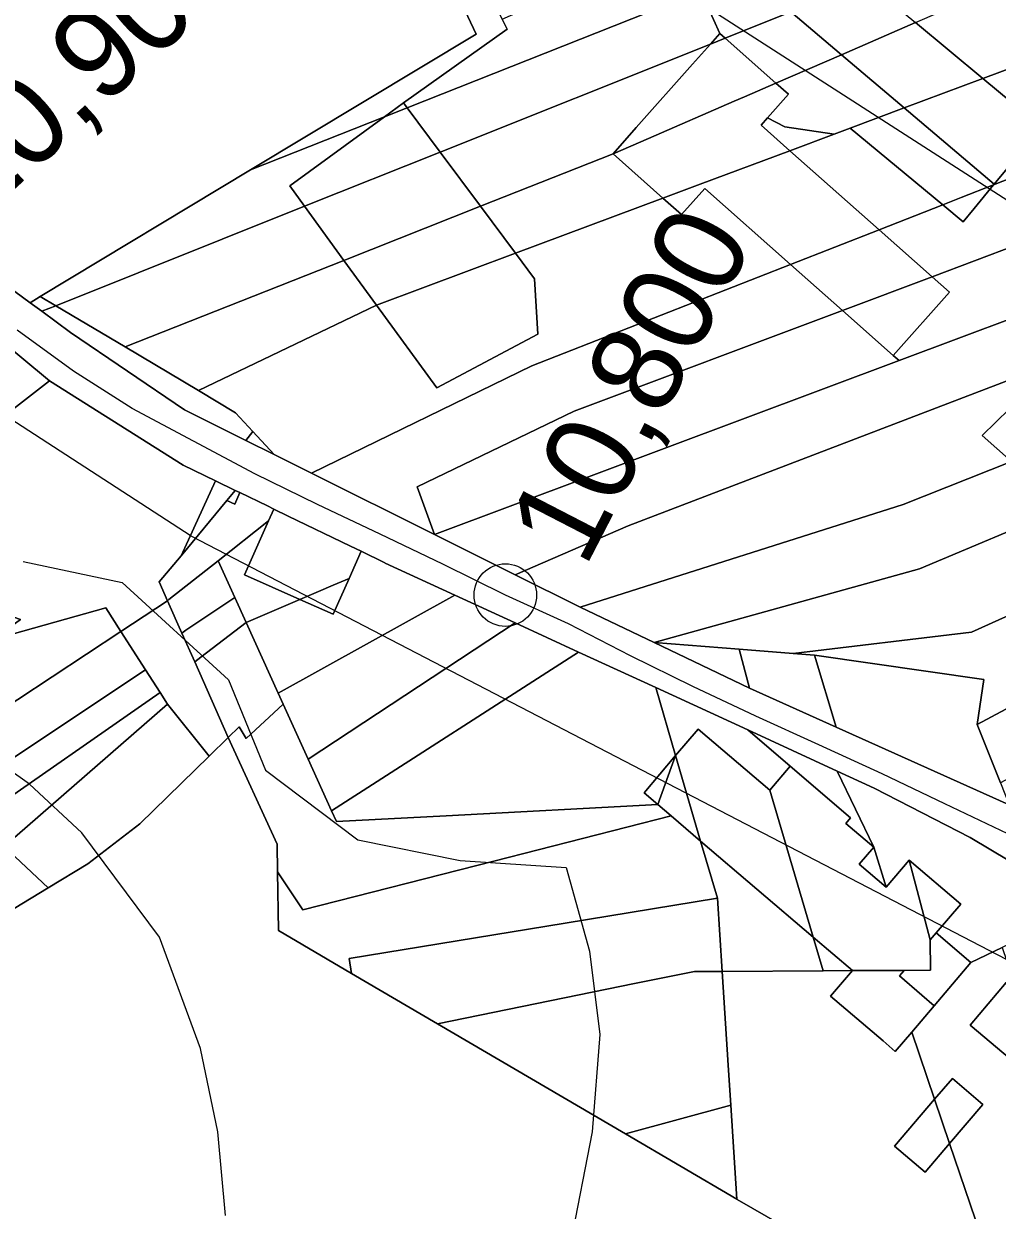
# Model space of a CAD drawing. Extents: x -510989 to -501240, y -1184665 to -1176098.
# Drawn here: x -509425.3 to -509285.3, y -1180014.3 to -1179843.7 of the extents above; entities that cross this region are included whole.
import ezdxf

# ---------------------------------------------------------------- set-up
doc = ezdxf.new("R2010")
doc.units = 0
for name, color, linetype in [('orna_puda', 7, 'Continuous'), ('ostatni_plocha_x_manipulacni_plocha', 7, 'Continuous'), ('ostatni_plocha_x_ostatni_komunikace', 7, 'Continuous'), ('ostatni_plocha_x_sportoviste_a_rekr_plocha', 7, 'Continuous'), ('STAV_systematicke_odvodneni', 7, 'Continuous'), ('trasovani_toku', 7, 'Continuous'), ('trvaly_travni_porost', 7, 'Continuous'), ('vodni_plocha_x_vodni_tok_v_koryte_umelem', 7, 'Continuous'), ('vrstevnice_01', 7, 'Continuous'), ('vrstevnice_02', 7, 'Continuous'), ('zastavena_plocha_a_nadvori', 7, 'Continuous')]:
    doc.layers.add(name, color=color, linetype=linetype)

msp = doc.modelspace()

# ---------------------------------------------------------------- linework, layer by layer
at = {"layer": 'orna_puda'}
for points in [[(-509429.62, -1179888.4), (-509421.64, -1179895.04), (-509441.02, -1179910.07), (-509439.98, -1179919.47), (-509437.24, -1179925.37), (-509425.81, -1179929.33), (-509429.79, -1179932.19), (-509447.83, -1179945.13), (-509463.27, -1179935.74), (-509472.16, -1179934.22), (-509482, -1179928.7), (-509471.54, -1179919.06)], [(-509411.37, -1179931.05), (-509404.65, -1179926.63), (-509402.58, -1179931.28), (-509400.75, -1179935.42), (-509395.92, -1179946.29), (-509398.69, -1179948.99), (-509404.67, -1179941.49), (-509405.73, -1179939.84), (-509407.82, -1179936.59)], [(-509413.55, -1179927.66), (-509411.37, -1179931.05), (-509441.06, -1179950.59), (-509447.83, -1179945.13), (-509429.79, -1179932.19)], [(-509411.37, -1179931.05), (-509407.82, -1179936.59), (-509435.56, -1179955.02), (-509441.06, -1179950.59)], [(-509407.82, -1179936.59), (-509405.73, -1179939.84), (-509432.16, -1179958.22), (-509435.56, -1179955.02)], [(-509405.73, -1179939.84), (-509404.67, -1179941.49), (-509428.17, -1179961.97), (-509432.16, -1179958.22)], [(-509404.67, -1179941.49), (-509398.69, -1179948.99), (-509408.66, -1179958.69), (-509416.14, -1179964.47), (-509421.83, -1179967.93), (-509428.17, -1179961.97)]]:
    msp.add_lwpolyline(points, close=True, dxfattribs=at)
msp.add_lwpolyline([(-509505.8, -1180014.94), (-509485.03, -1180004.33), (-509426.69, -1179970.89), (-509421.83, -1179967.93), (-509416.14, -1179964.47), (-509408.66, -1179958.69), (-509398.69, -1179948.99), (-509395.92, -1179946.29), (-509388.88, -1179961.65), (-509388.82, -1179965.62), (-509388.69, -1179974.07), (-509378.19, -1179980.22), (-509365.84, -1179987.46), (-509338.79, -1180003.3), (-509322.79, -1180012.68), (-509322.74, -1180012.71), (-509295.45, -1180028.39)], dxfattribs=at)
at = {"layer": 'ostatni_plocha_x_manipulacni_plocha'}
for points in [[(-509399.39, -1179759.66), (-509391.24, -1179775.51), (-509385.86, -1179785.98), (-509380.89, -1179795.66), (-509375.64, -1179805.88), (-509371.39, -1179814.14), (-509367.19, -1179822.32), (-509363.5, -1179829.51), (-509359.77, -1179836.76), (-509356.55, -1179843.03), (-509355.83, -1179844.44), (-509370.72, -1179855.06), (-509373.44, -1179857.05), (-509392.72, -1179864.7), (-509360.28, -1179845.17), (-509392.82, -1179776.12), (-509400.37, -1179760.1)], [(-509333.15, -1179832.68), (-509327.98, -1179839), (-509370.2, -1179855.76), (-509370.72, -1179855.06), (-509355.83, -1179844.44), (-509356.55, -1179843.03)], [(-509275.74, -1179834.25), (-509274.62, -1179833.76), (-509266.72, -1179843.84), (-509287.41, -1179851.57), (-509297.12, -1179843.52)], [(-509327.98, -1179839), (-509325.24, -1179845.07), (-509326.59, -1179846.6), (-509365.46, -1179862.13), (-509370.2, -1179855.76)], [(-509266.72, -1179843.84), (-509257.43, -1179855.69), (-509285.86, -1179866.84), (-509285.79, -1179866.75), (-509278.99, -1179858.55), (-509287.41, -1179851.57)], [(-509326.59, -1179846.6), (-509329.17, -1179849.51), (-509337.25, -1179858.62), (-509340.58, -1179862.38), (-509359.65, -1179869.93), (-509365.46, -1179862.13)], [(-509251.28, -1179863.71), (-509277.9, -1179873.72), (-509282.51, -1179875.46), (-509294.72, -1179880.05), (-509302.34, -1179873.3), (-509293.19, -1179869.71), (-509290.26, -1179872.14), (-509288.68, -1179870.24), (-509285.86, -1179866.84), (-509257.43, -1179855.69)], [(-509392.72, -1179864.7), (-509373.44, -1179857.05), (-509387.09, -1179866.99), (-509384.95, -1179869.92), (-509420.74, -1179884.22), (-509422.95, -1179882.91)], [(-509318.4, -1179857.22), (-509315.87, -1179858.51), (-509308.81, -1179859.56), (-509315.16, -1179861.93), (-509319.31, -1179858.25)], [(-509306.48, -1179858.69), (-509293.19, -1179869.71), (-509302.34, -1179873.3), (-509315.16, -1179861.93), (-509308.81, -1179859.56)], [(-509340.58, -1179862.38), (-509333.41, -1179868.74), (-509354.63, -1179876.66), (-509359.65, -1179869.93)], [(-509245.12, -1179871.74), (-509269.59, -1179880.91), (-509274.08, -1179882.59), (-509299.47, -1179892.1), (-509300.3, -1179891.36), (-509292.23, -1179882.25), (-509294.72, -1179880.05), (-509282.51, -1179875.46), (-509277.9, -1179873.72), (-509251.28, -1179863.71)], [(-509330.73, -1179871.11), (-509327.4, -1179867.35), (-509315.06, -1179878.28), (-509352.27, -1179892.87), (-509383.95, -1179908.3), (-509389.33, -1179905.62), (-509392.39, -1179902.31), (-509394.88, -1179899.6), (-509400.22, -1179896.42), (-509374.61, -1179884.12), (-509365.95, -1179896.02), (-509351.43, -1179888.3), (-509351.87, -1179880.37), (-509354.63, -1179876.66), (-509333.41, -1179868.74)], [(-509384.95, -1179869.92), (-509379.29, -1179877.7), (-509410.77, -1179890.15), (-509420.74, -1179884.22)], [(-509240.13, -1179878.24), (-509262.69, -1179886.88), (-509267.04, -1179888.55), (-509273.41, -1179890.99), (-509273.44, -1179890.5), (-509276.22, -1179890.32), (-509279.16, -1179893.19), (-509338.41, -1179915.88), (-509354.67, -1179922.9), (-509366.26, -1179917.12), (-509299.47, -1179892.1), (-509274.08, -1179882.59), (-509269.59, -1179880.91), (-509245.12, -1179871.74)], [(-509379.29, -1179877.7), (-509374.61, -1179884.12), (-509400.22, -1179896.42), (-509410.77, -1179890.15)], [(-509315.06, -1179878.28), (-509307.6, -1179884.89), (-509346.18, -1179899.39), (-509368.75, -1179910.27), (-509366.26, -1179917.12), (-509383.95, -1179908.3), (-509352.27, -1179892.87)], [(-509424.41, -1179883.79), (-509422.95, -1179882.91), (-509420.74, -1179884.22), (-509422.73, -1179885.02)], [(-509420.74, -1179884.22), (-509410.77, -1179890.15), (-509400.22, -1179896.42), (-509394.88, -1179899.6), (-509392.39, -1179902.31), (-509393.41, -1179903.59), (-509402.2, -1179899.21), (-509418.62, -1179888.05), (-509422.73, -1179885.02)], [(-509307.6, -1179884.89), (-509300.3, -1179891.36), (-509299.47, -1179892.1), (-509366.26, -1179917.12), (-509368.75, -1179910.27), (-509346.18, -1179899.39)], [(-509279.16, -1179893.19), (-509280.4, -1179894.4), (-509279.63, -1179895.2), (-509287.49, -1179902.86), (-509283.28, -1179906.61), (-509298.86, -1179912.78), (-509345.31, -1179927.56), (-509354.67, -1179922.9), (-509338.41, -1179915.88)], [(-509393.41, -1179903.59), (-509392.39, -1179902.31), (-509389.33, -1179905.62)], [(-509298.86, -1179912.78), (-509283.28, -1179906.61), (-509275.78, -1179913.31), (-509296.5, -1179922.05), (-509334.69, -1179932.64), (-509345.31, -1179927.56)], [(-509397.74, -1179909.39), (-509394.91, -1179910.77), (-509396.12, -1179912.23), (-509402.72, -1179920.16)], [(-509394.98, -1179912.73), (-509394.25, -1179911.09), (-509390.29, -1179913.01), (-509389.38, -1179913.45), (-509390.13, -1179915.15), (-509397.39, -1179920.89), (-509404.45, -1179926.47), (-509404.65, -1179926.63), (-509405.85, -1179923.93), (-509402.72, -1179920.16), (-509396.12, -1179912.23)], [(-509394.91, -1179910.77), (-509394.25, -1179911.09), (-509394.98, -1179912.73), (-509396.12, -1179912.23)], [(-509231.33, -1179914.01), (-509223.58, -1179909.86), (-509220.84, -1179918.43), (-509224.16, -1179920.21), (-509227.51, -1179922.01), (-509284.89, -1179952.84), (-509288.21, -1179944.42), (-509258.64, -1179928.61), (-509256.56, -1179930.46), (-509251.49, -1179924.79), (-509234.78, -1179915.86)], [(-509389.38, -1179913.45), (-509387.29, -1179914.47), (-509378.36, -1179918.79), (-509376.83, -1179919.53), (-509378.56, -1179923.45), (-509380.85, -1179924.42), (-509382.97, -1179925.32), (-509385.61, -1179926.45), (-509393.58, -1179922.92), (-509390.13, -1179915.15)], [(-509275.78, -1179913.31), (-509266.94, -1179921.2), (-509289.06, -1179931.17), (-509314.67, -1179934.24), (-509322.46, -1179933.61), (-509334.69, -1179932.64), (-509296.5, -1179922.05)], [(-509397.39, -1179920.89), (-509390.13, -1179915.15), (-509393.58, -1179922.92), (-509385.61, -1179926.45), (-509393.37, -1179929.75), (-509395, -1179926.15)], [(-509376.83, -1179919.53), (-509373.43, -1179921.18), (-509373.34, -1179921.23), (-509363.35, -1179925.82), (-509388.75, -1179939.93), (-509393.37, -1179929.75), (-509385.61, -1179926.45), (-509380.82, -1179928.56), (-509378.56, -1179923.45)], [(-509397.39, -1179920.89), (-509395, -1179926.15), (-509402.01, -1179930.89), (-509402.58, -1179931.28), (-509404.65, -1179926.63), (-509404.45, -1179926.47)], [(-509266.94, -1179921.2), (-509258.64, -1179928.61), (-509288.21, -1179944.42), (-509287.28, -1179937.97), (-509311.6, -1179934.48), (-509314.67, -1179934.24), (-509289.06, -1179931.17)], [(-509378.56, -1179923.45), (-509380.82, -1179928.56), (-509385.61, -1179926.45), (-509382.97, -1179925.32), (-509380.85, -1179924.42)], [(-509395, -1179926.15), (-509393.37, -1179929.75), (-509399.88, -1179934.75), (-509400.75, -1179935.42), (-509402.58, -1179931.28), (-509402.01, -1179930.89)], [(-509363.35, -1179925.82), (-509354.68, -1179929.82), (-509384.44, -1179949.43), (-509388.04, -1179941.5), (-509388.75, -1179939.93)], [(-509393.37, -1179929.75), (-509388.75, -1179939.93), (-509388.04, -1179941.5), (-509393.33, -1179946.42), (-509394.35, -1179944.76), (-509395.92, -1179946.29), (-509400.75, -1179935.42), (-509399.88, -1179934.75)], [(-509354.68, -1179929.82), (-509345.54, -1179934.02), (-509381.09, -1179956.83), (-509384.44, -1179949.43)], [(-509334.69, -1179932.64), (-509322.46, -1179933.61), (-509320.98, -1179939.19)], [(-509345.54, -1179934.02), (-509334.45, -1179939.13), (-509331.59, -1179948.91), (-509336.14, -1179954.24), (-509334.17, -1179955.93), (-509364.58, -1179957.55), (-509380.38, -1179958.4), (-509381.09, -1179956.83)], [(-509322.46, -1179933.61), (-509314.67, -1179934.24), (-509311.6, -1179934.48), (-509308.5, -1179944.81), (-509320.98, -1179939.19)], [(-509311.6, -1179934.48), (-509287.28, -1179937.97), (-509288.21, -1179944.42), (-509284.89, -1179952.84), (-509283.64, -1179956), (-509308.5, -1179944.81)], [(-509334.45, -1179939.13), (-509321.23, -1179945.22), (-509315.11, -1179950.44), (-509318.04, -1179953.87), (-509328.33, -1179945.09), (-509331.59, -1179948.91)], [(-509394.35, -1179944.76), (-509393.33, -1179946.42), (-509388.04, -1179941.5), (-509384.44, -1179949.43), (-509381.09, -1179956.83), (-509380.38, -1179958.4), (-509364.58, -1179957.55), (-509334.17, -1179955.93), (-509332.25, -1179957.57), (-509357.74, -1179964.06), (-509385.2, -1179971.06), (-509388.82, -1179965.62), (-509388.88, -1179961.65), (-509395.92, -1179946.29)], [(-509321.23, -1179945.22), (-509308.37, -1179951.14), (-509303.11, -1179962.06), (-509307.12, -1179958.64), (-509306.43, -1179957.84), (-509315.11, -1179950.44)], [(-509308.37, -1179951.14), (-509303.03, -1179953.6), (-509289.24, -1179960.67), (-509272.59, -1179970.58), (-509284.66, -1179976.49), (-509289.12, -1179978.67), (-509294.14, -1179974.39), (-509290.6, -1179970.25), (-509297.99, -1179963.94), (-509301.31, -1179967.84), (-509303.11, -1179962.06)], [(-509332.25, -1179957.57), (-509328, -1179961.2), (-509325.59, -1179969.41), (-509347.49, -1179972.99), (-509378.54, -1179978.06), (-509378.19, -1179980.22), (-509388.69, -1179974.07), (-509388.82, -1179965.62), (-509385.2, -1179971.06), (-509357.74, -1179964.06)], [(-509325.59, -1179969.41), (-509328, -1179961.2), (-509311.8, -1179975.02), (-509310.38, -1179979.84), (-509324.91, -1179979.92)], [(-509305.2, -1179964.51), (-509303.11, -1179962.06), (-509301.31, -1179967.84)], [(-509325.59, -1179969.41), (-509324.91, -1179979.92), (-509328.87, -1179979.94), (-509337.5, -1179981.69), (-509365.84, -1179987.46), (-509378.19, -1179980.22), (-509378.54, -1179978.06), (-509347.49, -1179972.99)], [(-509311.8, -1179975.02), (-509306.18, -1179979.82), (-509310.38, -1179979.84)], [(-509283.26, -1179980.55), (-509279.49, -1179981.11), (-509281.57, -1179983.59), (-509284.05, -1179981.5), (-509289.22, -1179987.65), (-509283.48, -1179992.48), (-509276.22, -1179983.86), (-509279.49, -1179981.11), (-509272.39, -1179981.57), (-509266.85, -1179987.32), (-509257.62, -1179983.54), (-509247.71, -1179996.14), (-509243.68, -1180007.74), (-509242.47, -1180018.79), (-509284.8, -1180026.46), (-509292.2, -1180004.67), (-509287.42, -1179999.06), (-509291.8, -1179995.32), (-509294.36, -1179998.32), (-509297.64, -1179988.66), (-509294.4, -1179984.86), (-509289.12, -1179978.67), (-509284.66, -1179976.49)], [(-509328.87, -1179979.94), (-509324.91, -1179979.92), (-509324.04, -1179993.42), (-509323.67, -1179999.16), (-509338.79, -1180003.3), (-509365.84, -1179987.46), (-509337.5, -1179981.69)], [(-509310.38, -1179979.84), (-509306.18, -1179979.82), (-509309.3, -1179983.48), (-509301.77, -1179989.91), (-509300, -1179991.42), (-509297.64, -1179988.66), (-509294.36, -1179998.32), (-509300.1, -1180005.03), (-509295.72, -1180008.78), (-509292.2, -1180004.67), (-509284.8, -1180026.46), (-509285.9, -1180026.66), (-509295.45, -1180028.39), (-509322.74, -1180012.71), (-509322.79, -1180012.68), (-509323.67, -1179999.16), (-509324.04, -1179993.42), (-509324.91, -1179979.92)], [(-509291.8, -1179995.32), (-509287.42, -1179999.06), (-509292.2, -1180004.67), (-509294.36, -1179998.32)], [(-509294.36, -1179998.32), (-509292.2, -1180004.67), (-509295.72, -1180008.78), (-509300.1, -1180005.03)], [(-509323.67, -1179999.16), (-509322.79, -1180012.68), (-509338.79, -1180003.3)]]:
    msp.add_lwpolyline(points, close=True, dxfattribs=at)
at = {"layer": 'ostatni_plocha_x_ostatni_komunikace'}
for points in [[(-509321.3, -1179836.35), (-509320.66, -1179837.04), (-509319.28, -1179838.34), (-509315.01, -1179841.97), (-509324.47, -1179845.75), (-509325.24, -1179845.07), (-509327.98, -1179839)], [(-509315.01, -1179841.97), (-509307.74, -1179848.13), (-509317.18, -1179852.23), (-509324.47, -1179845.75)], [(-509317.18, -1179852.23), (-509307.74, -1179848.13), (-509298.71, -1179855.79), (-509306.48, -1179858.69), (-509308.81, -1179859.56), (-509315.87, -1179858.51), (-509318.4, -1179857.22), (-509315.38, -1179853.82)], [(-509298.71, -1179855.79), (-509285.79, -1179866.75), (-509285.86, -1179866.84), (-509290.53, -1179868.67), (-509293.19, -1179869.71), (-509306.48, -1179858.69)], [(-509290.53, -1179868.67), (-509285.86, -1179866.84), (-509288.68, -1179870.24), (-509290.26, -1179872.14), (-509293.19, -1179869.71)]]:
    msp.add_lwpolyline(points, close=True, dxfattribs=at)
msp.add_lwpolyline([(-509428.17, -1179961.97), (-509421.83, -1179967.93), (-509426.69, -1179970.89)], dxfattribs=at)
at = {"layer": 'ostatni_plocha_x_sportoviste_a_rekr_plocha'}
msp.add_lwpolyline([(-509414.56, -1179729.99), (-509412.04, -1179735.34), (-509407.79, -1179744.35), (-509400.37, -1179760.1), (-509392.82, -1179776.12), (-509360.28, -1179845.17), (-509392.72, -1179864.7), (-509422.95, -1179882.91), (-509424.41, -1179883.79), (-509434.17, -1179876.61), (-509450.96, -1179859.19), (-509460.71, -1179845.86), (-509459.71, -1179845.32), (-509451.84, -1179841.02), (-509443.46, -1179859.06), (-509437.94, -1179856.49), (-509446.31, -1179838.46), (-509464.68, -1179787.36), (-509473.71, -1179744.29), (-509437.87, -1179732.2), (-509434.32, -1179735.89), (-509415.75, -1179727.46)], close=True, dxfattribs=at)
at = {"layer": 'STAV_systematicke_odvodneni'}
for p, q in [((-509401.27, -1179917.35), (-509449.68, -1179885.95)), ((-509260.83, -1179990.26), (-509401.27, -1179917.35))]:
    msp.add_line(p, q, dxfattribs=at)
at = {"layer": 'trasovani_toku'}
for p, q in [((-509418.19, -1179893.64), (-509426.26, -1179887.74)), ((-509409.73, -1179898.98), (-509418.19, -1179893.64)), ((-509400.91, -1179903.68), (-509409.73, -1179898.98)), ((-509392.08, -1179908.38), (-509400.91, -1179903.68)), ((-509383.1, -1179912.78), (-509392.08, -1179908.38)), ((-509374.06, -1179917.05), (-509383.1, -1179912.78)), ((-509365.05, -1179921.39), (-509374.06, -1179917.05)), ((-509356.08, -1179925.82), (-509365.05, -1179921.39)), ((-509346.99, -1179929.97), (-509356.08, -1179925.82)), ((-509338.09, -1179934.54), (-509346.99, -1179929.97)), ((-509329.12, -1179938.95), (-509338.09, -1179934.54)), ((-509320.07, -1179943.22), (-509329.12, -1179938.95)), ((-509310.98, -1179947.37), (-509320.07, -1179943.22)), ((-509301.87, -1179951.51), (-509310.98, -1179947.37)), ((-509292.86, -1179955.85), (-509301.87, -1179951.51)), ((-509283.84, -1179960.17), (-509292.86, -1179955.85))]:
    msp.add_line(p, q, dxfattribs=at)
msp.add_circle((-509356.08, -1179925.82), 4.5, dxfattribs=at)
at = {"layer": 'trvaly_travni_porost'}
msp.add_lwpolyline([(-509421.64, -1179895.04), (-509402.4, -1179907.13), (-509397.74, -1179909.39), (-509402.72, -1179920.16), (-509405.85, -1179923.93), (-509404.65, -1179926.63), (-509411.37, -1179931.05), (-509413.55, -1179927.66), (-509429.79, -1179932.19), (-509425.81, -1179929.33), (-509437.24, -1179925.37), (-509439.98, -1179919.47), (-509441.02, -1179910.07)], close=True, dxfattribs=at)
at = {"layer": 'vodni_plocha_x_vodni_tok_v_koryte_umelem'}
for points in [[(-509434.17, -1179876.61), (-509424.41, -1179883.79), (-509422.73, -1179885.02), (-509418.62, -1179888.05), (-509402.2, -1179899.21), (-509393.41, -1179903.59), (-509389.33, -1179905.62), (-509383.95, -1179908.3), (-509366.26, -1179917.12), (-509354.67, -1179922.9), (-509345.31, -1179927.56), (-509334.69, -1179932.64), (-509320.98, -1179939.19), (-509308.5, -1179944.81), (-509283.64, -1179956)], [(-509272.59, -1179970.58), (-509289.24, -1179960.67), (-509303.03, -1179953.6), (-509308.37, -1179951.14), (-509321.23, -1179945.22), (-509334.45, -1179939.13), (-509345.54, -1179934.02), (-509354.68, -1179929.82), (-509363.35, -1179925.82), (-509373.34, -1179921.23), (-509373.43, -1179921.18), (-509376.83, -1179919.53), (-509378.36, -1179918.79), (-509387.29, -1179914.47), (-509389.38, -1179913.45), (-509390.29, -1179913.01), (-509394.25, -1179911.09), (-509394.91, -1179910.77), (-509397.74, -1179909.39), (-509402.4, -1179907.13), (-509421.64, -1179895.04), (-509429.62, -1179888.4)]]:
    msp.add_lwpolyline(points, dxfattribs=at)
at = {"layer": 'vrstevnice_01'}
for points in [[(-509177.5, -1180042), (-509187.5, -1180011), (-509202.31, -1179975), (-509213.41, -1179954), (-509237.59, -1179916), (-509250.31, -1179899), (-509263.41, -1179885), (-509282.5, -1179870), (-509327.59, -1179841), (-509352.19, -1179821), (-509378.5, -1179796), (-509418.81, -1179754), (-509424.19, -1179750), (-509432.91, -1179747)], [(-509425.41, -1179921), (-509411.19, -1179924), (-509395.91, -1179938), (-509390.59, -1179951), (-509377.31, -1179961)], [(-509377.31, -1179961), (-509362.59, -1179964), (-509347.31, -1179965), (-509344, -1179977), (-509342.5, -1179989), (-509343.59, -1180003), (-509346.69, -1180019), (-509354.91, -1180046), (-509365.31, -1180113), (-509368.27, -1180122.3)]]:
    msp.add_lwpolyline(points, dxfattribs=at)
at = {"layer": 'vrstevnice_02'}
msp.add_lwpolyline([(-509396.31, -1180015), (-509397.41, -1180003), (-509399.91, -1179991), (-509405.81, -1179975), (-509417, -1179960), (-509424.5, -1179953), (-509437.19, -1179944)], dxfattribs=at)
at = {"layer": 'zastavena_plocha_a_nadvori'}
for points in [[(-509304.2, -1179837.65), (-509297.12, -1179843.52), (-509307.74, -1179848.13), (-509315.01, -1179841.97)], [(-509307.74, -1179848.13), (-509297.12, -1179843.52), (-509287.41, -1179851.57), (-509298.71, -1179855.79)], [(-509324.47, -1179845.75), (-509317.18, -1179852.23), (-509321.68, -1179854.18), (-509323.17, -1179854.83), (-509335.49, -1179860.18), (-509340.58, -1179862.38), (-509337.25, -1179858.62), (-509329.17, -1179849.51), (-509326.59, -1179846.6)], [(-509325.24, -1179845.07), (-509324.47, -1179845.75), (-509326.59, -1179846.6)], [(-509287.41, -1179851.57), (-509278.99, -1179858.55), (-509285.79, -1179866.75), (-509298.71, -1179855.79)], [(-509317.18, -1179852.23), (-509315.38, -1179853.82), (-509318.4, -1179857.22), (-509319.31, -1179858.25), (-509315.16, -1179861.93), (-509328.08, -1179866.75), (-509333.41, -1179868.74), (-509340.58, -1179862.38), (-509335.49, -1179860.18), (-509323.17, -1179854.83), (-509321.68, -1179854.18)], [(-509373.44, -1179857.05), (-509370.2, -1179855.76), (-509365.46, -1179862.13), (-509384.95, -1179869.92), (-509387.09, -1179866.99)], [(-509370.2, -1179855.76), (-509373.44, -1179857.05), (-509370.72, -1179855.06)], [(-509365.46, -1179862.13), (-509359.65, -1179869.93), (-509379.29, -1179877.7), (-509384.95, -1179869.92)], [(-509315.16, -1179861.93), (-509302.34, -1179873.3), (-509315.06, -1179878.28), (-509327.4, -1179867.35), (-509330.73, -1179871.11), (-509333.41, -1179868.74), (-509328.08, -1179866.75)], [(-509354.63, -1179876.66), (-509374.61, -1179884.12), (-509379.29, -1179877.7), (-509359.65, -1179869.93)], [(-509315.06, -1179878.28), (-509302.34, -1179873.3), (-509294.72, -1179880.05), (-509307.6, -1179884.89)], [(-509351.87, -1179880.37), (-509351.43, -1179888.3), (-509365.95, -1179896.02), (-509374.61, -1179884.12), (-509354.63, -1179876.66)], [(-509292.23, -1179882.25), (-509300.3, -1179891.36), (-509307.6, -1179884.89), (-509294.72, -1179880.05)], [(-509273.44, -1179890.5), (-509273.41, -1179890.99), (-509273.33, -1179892.18), (-509274.62, -1179893.63), (-509267.21, -1179900.25), (-509283.28, -1179906.61), (-509287.49, -1179902.86), (-509279.63, -1179895.2), (-509280.4, -1179894.4), (-509279.16, -1179893.19), (-509276.22, -1179890.32)], [(-509328.33, -1179945.09), (-509318.04, -1179953.87), (-509311.8, -1179975.02), (-509328, -1179961.2), (-509331.59, -1179948.91)], [(-509331.59, -1179948.91), (-509334.17, -1179955.93), (-509336.14, -1179954.24)], [(-509331.59, -1179948.91), (-509328, -1179961.2), (-509332.25, -1179957.57), (-509334.17, -1179955.93)], [(-509315.11, -1179950.44), (-509306.43, -1179957.84), (-509307.12, -1179958.64), (-509303.11, -1179962.06), (-509305.2, -1179964.51), (-509301.31, -1179967.84), (-509297.99, -1179963.94), (-509294.99, -1179975.38), (-509294.96, -1179979.76), (-509298.74, -1179979.78), (-509306.18, -1179979.82), (-509311.8, -1179975.02), (-509318.04, -1179953.87)], [(-509290.6, -1179970.25), (-509294.14, -1179974.39), (-509294.99, -1179975.38), (-509297.99, -1179963.94)], [(-509294.99, -1179975.38), (-509294.14, -1179974.39), (-509289.12, -1179978.67), (-509294.4, -1179984.86), (-509296.17, -1179983.35), (-509299.42, -1179980.58), (-509298.74, -1179979.78), (-509294.96, -1179979.76)], [(-509306.18, -1179979.82), (-509298.74, -1179979.78), (-509299.42, -1179980.58), (-509296.17, -1179983.35), (-509294.4, -1179984.86), (-509297.64, -1179988.66), (-509300, -1179991.42), (-509301.77, -1179989.91), (-509309.3, -1179983.48)], [(-509279.49, -1179981.11), (-509276.22, -1179983.86), (-509283.48, -1179992.48), (-509289.22, -1179987.65), (-509284.05, -1179981.5), (-509281.57, -1179983.59)]]:
    msp.add_lwpolyline(points, close=True, dxfattribs=at)

# ---------------------------------------------------------------- texts
at = {"layer": 'trasovani_toku'}
for s, rotation, p in [('10,900', 42.6836, (-509431.76, -1179872.2)), ('10,800', 62.6942, (-509344.63, -1179922.09))]:
    msp.add_text(s, height=13, rotation=rotation, dxfattribs=at).set_placement(p)

doc.saveas('drawing.dxf')
